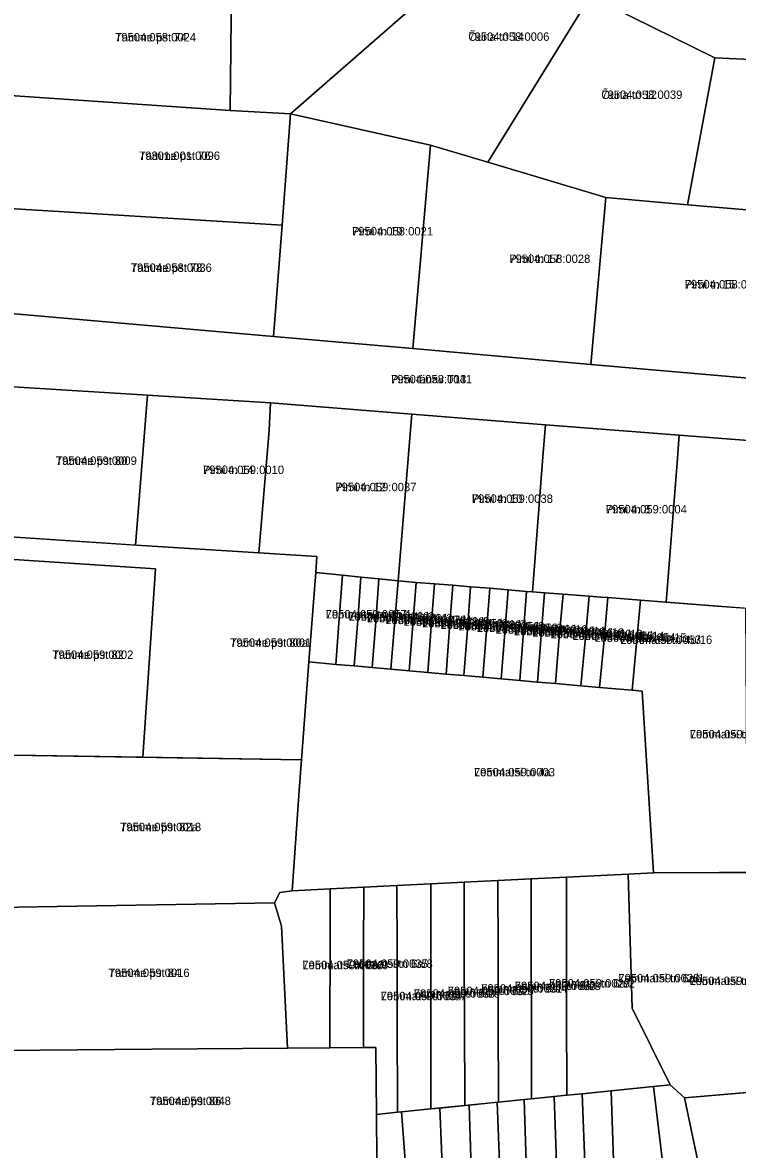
# Model space of a CAD drawing. Extents: x 643847 to 663718, y 6468443 to 6482775.
# Drawn here: x 657864.6 to 657992.5, y 6471569.9 to 6471771.7 of the extents above; entities that cross this region are included whole.
import ezdxf

# ---------------------------------------------------------------- set-up
doc = ezdxf.new("R2010")
doc.units = 0
for name, color, linetype in [('L_AADRESS', 7, 'Continuous'), ('PIIR', 7, 'Continuous'), ('TUNNUS', 7, 'Continuous')]:
    doc.layers.add(name, color=color, linetype=linetype)

msp = doc.modelspace()

# ---------------------------------------------------------------- linework, layer by layer
at = {"layer": 'PIIR'}
for points in [[(657952.3, 6471790.16), (657948.53, 6471786.87), (657912.51, 6471755.35), (657901.71, 6471755.95), (657901.93, 6471777.96), (657915.17, 6471787.18), (657938.44, 6471803.01), (657942.68, 6471805.89)], [(657966.11, 6471776.41), (657947.81, 6471746.66), (657937.56, 6471749.71), (657912.51, 6471755.35), (657948.53, 6471786.87), (657952.3, 6471790.16)], [(657861.29, 6471780.66), (657901.93, 6471777.96), (657901.71, 6471755.95), (657859.66, 6471758.77)], [(657968.91, 6471740.35), (657947.81, 6471746.66), (657966.11, 6471776.41), (657988.38, 6471765.35), (657983.51, 6471739.07)], [(658020.75, 6471763.87), (658024.55, 6471735.47), (657999.78, 6471737.65), (657983.51, 6471739.07), (657988.38, 6471765.35)], [(657858.3, 6471738.6), (657859.66, 6471758.77), (657901.71, 6471755.95), (657912.51, 6471755.35), (657911.01, 6471735.39)], [(657909.44, 6471715.48), (657911.01, 6471735.39), (657912.51, 6471755.35), (657937.56, 6471749.71), (657934.36, 6471713.29)], [(657934.36, 6471713.29), (657937.56, 6471749.71), (657947.81, 6471746.66), (657968.91, 6471740.35), (657966.25, 6471710.48)], [(657966.25, 6471710.48), (657968.91, 6471740.35), (657983.51, 6471739.07), (657999.78, 6471737.65), (657997.15, 6471707.76)], [(657909.44, 6471715.48), (657856.98, 6471720.08), (657858.3, 6471738.6), (657911.01, 6471735.39)], [(658028.68, 6471704.99), (658029.88, 6471694.09), (658005.95, 6471695.96), (657982.03, 6471697.81), (657958.1, 6471699.66), (657934.19, 6471701.58), (657908.89, 6471703.62), (657886.93, 6471704.97), (657856.07, 6471706.87), (657856.98, 6471720.08), (657909.44, 6471715.48), (657934.36, 6471713.29), (657966.25, 6471710.48), (657997.15, 6471707.76)], [(657856.07, 6471706.87), (657886.93, 6471704.97), (657884.79, 6471678.1), (657854.19, 6471680.14)], [(657908.89, 6471703.62), (657908.7, 6471698.65), (657906.85, 6471676.71), (657886.79, 6471677.97), (657884.79, 6471678.1), (657886.93, 6471704.97)], [(657934.19, 6471701.58), (657933.77, 6471696.54), (657931.78, 6471671.71), (657928.32, 6471672.06), (657925.09, 6471672.4), (657921.8, 6471672.73), (657917.01, 6471673.23), (657917.18, 6471676.05), (657906.85, 6471676.71), (657908.7, 6471698.65), (657908.89, 6471703.62)], [(657958.1, 6471699.66), (657957.71, 6471694.69), (657955.77, 6471669.77), (657954.71, 6471669.83), (657951.42, 6471670.12), (657948.13, 6471670.39), (657944.7, 6471670.66), (657941.52, 6471670.92), (657938.28, 6471671.18), (657934.95, 6471671.45), (657931.78, 6471671.71), (657933.77, 6471696.54), (657934.19, 6471701.58)], [(657982.03, 6471697.81), (657981.64, 6471692.83), (657979.71, 6471667.91), (657975.1, 6471668.27), (657969.28, 6471668.72), (657968, 6471668.81), (657965.93, 6471668.98), (657961.27, 6471669.34), (657957.92, 6471669.58), (657955.77, 6471669.77), (657957.71, 6471694.69), (657958.1, 6471699.66)], [(658005.95, 6471695.96), (658005.56, 6471690.97), (658003.62, 6471666.05), (657979.71, 6471667.91), (657981.64, 6471692.83), (657982.03, 6471697.81)], [(657854.19, 6471680.14), (657886.79, 6471677.97), (657906.85, 6471676.71), (657917.18, 6471676.05), (657917.01, 6471673.23), (657915.79, 6471657.2), (657914.46, 6471639.67), (657886.07, 6471640.14), (657888.31, 6471673.86), (657853.91, 6471676.15)], [(657853.91, 6471676.15), (657888.31, 6471673.86), (657886.07, 6471640.14), (657851.42, 6471640.71)], [(657921.8, 6471672.73), (657921.2, 6471664.96), (657920.58, 6471656.77), (657915.79, 6471657.2), (657917.01, 6471673.23)], [(657921.8, 6471672.73), (657925.09, 6471672.4), (657924.51, 6471664.67), (657923.89, 6471656.48), (657920.58, 6471656.77), (657921.2, 6471664.96)], [(657925.09, 6471672.4), (657928.32, 6471672.06), (657927.73, 6471664.4), (657927.12, 6471656.2), (657923.89, 6471656.48), (657924.51, 6471664.67)], [(657928.32, 6471672.06), (657931.78, 6471671.71), (657930.44, 6471655.91), (657927.12, 6471656.2), (657927.73, 6471664.4)], [(657931.78, 6471671.71), (657934.95, 6471671.45), (657934.36, 6471663.83), (657933.74, 6471655.62), (657930.44, 6471655.91)], [(657934.95, 6471671.45), (657938.28, 6471671.18), (657937.68, 6471663.57), (657937.07, 6471655.33), (657933.74, 6471655.62), (657934.36, 6471663.83)], [(657940.95, 6471663.28), (657940.32, 6471655.04), (657937.07, 6471655.33), (657937.68, 6471663.57), (657938.28, 6471671.18), (657941.52, 6471670.92)], [(657941.52, 6471670.92), (657944.7, 6471670.66), (657944.13, 6471662.99), (657943.49, 6471654.76), (657940.32, 6471655.04), (657940.95, 6471663.28)], [(657944.7, 6471670.66), (657948.13, 6471670.39), (657947.54, 6471662.71), (657946.92, 6471654.46), (657943.49, 6471654.76), (657944.13, 6471662.99)], [(657948.13, 6471670.39), (657951.42, 6471670.12), (657950.83, 6471662.43), (657950.2, 6471654.17), (657946.92, 6471654.46), (657947.54, 6471662.71)], [(657951.42, 6471670.12), (657954.71, 6471669.83), (657953.49, 6471653.86), (657950.2, 6471654.17), (657950.83, 6471662.43)], [(657954.71, 6471669.83), (657955.77, 6471669.77), (657957.92, 6471669.58), (657956.7, 6471653.57), (657953.49, 6471653.86)], [(657957.92, 6471669.58), (657961.27, 6471669.34), (657960.53, 6471661.62), (657959.89, 6471653.32), (657956.7, 6471653.57)], [(657961.27, 6471669.34), (657965.93, 6471668.98), (657965.19, 6471660.9), (657964.42, 6471652.92), (657959.89, 6471653.32), (657960.53, 6471661.62)], [(657965.93, 6471668.98), (657968, 6471668.81), (657969.28, 6471668.72), (657968.52, 6471660.52), (657967.77, 6471652.63), (657964.42, 6471652.92), (657965.19, 6471660.9)], [(657969.28, 6471668.72), (657975.1, 6471668.27), (657973.59, 6471652.12), (657967.77, 6471652.63), (657968.52, 6471660.52)], [(657993.88, 6471666.81), (657994.02, 6471648.2), (657994.1, 6471636.63), (657994.24, 6471619.48), (657989.23, 6471619.48), (657977.44, 6471619.45), (657975.43, 6471651.95), (657973.59, 6471652.12), (657975.1, 6471668.27), (657979.71, 6471667.91), (657988.87, 6471667.19)], [(657977.44, 6471619.45), (657972.88, 6471619.22), (657961.84, 6471618.68), (657955.55, 6471618.37), (657949.6, 6471618.07), (657943.54, 6471617.77), (657937.58, 6471617.47), (657931.52, 6471617.17), (657925.59, 6471616.88), (657919.61, 6471616.58), (657912.76, 6471616.24), (657914.06, 6471634.19), (657914.46, 6471639.67), (657915.79, 6471657.2), (657920.58, 6471656.77), (657923.89, 6471656.48), (657927.12, 6471656.2), (657930.44, 6471655.91), (657933.74, 6471655.62), (657937.07, 6471655.33), (657940.32, 6471655.04), (657943.49, 6471654.76), (657946.92, 6471654.46), (657950.2, 6471654.17), (657953.49, 6471653.86), (657956.7, 6471653.57), (657959.89, 6471653.32), (657964.42, 6471652.92), (657967.77, 6471652.63), (657973.59, 6471652.12), (657975.43, 6471651.95)], [(657851.42, 6471640.71), (657914.46, 6471639.67), (657914.06, 6471634.19), (657912.76, 6471616.24), (657910.57, 6471615.9), (657909.61, 6471614.05), (657849.5, 6471613.08)], [(657961.84, 6471618.68), (657961.87, 6471607.19), (657961.89, 6471594.88), (657961.92, 6471579.62), (657955.63, 6471578.99), (657955.6, 6471593.12), (657955.57, 6471604.88), (657955.55, 6471618.37)], [(657961.87, 6471607.19), (657961.84, 6471618.68), (657972.88, 6471619.22), (657973.64, 6471595.24), (657980.44, 6471581.49), (657977.44, 6471581.18), (657969.87, 6471580.42), (657964.69, 6471579.9), (657961.92, 6471579.62), (657961.89, 6471594.88)], [(657977.44, 6471619.45), (657994.24, 6471619.48), (657994.85, 6471580.16), (657983, 6471579.16), (657980.44, 6471581.49), (657973.64, 6471595.24), (657972.88, 6471619.22)], [(657910.57, 6471615.9), (657912.76, 6471616.24), (657919.61, 6471616.58), (657919.56, 6471605.27), (657919.51, 6471593.33), (657919.5, 6471588.11), (657911.97, 6471588.03), (657910.88, 6471609.89), (657909.61, 6471614.05)], [(657925.59, 6471616.88), (657925.58, 6471605.2), (657925.58, 6471593.4), (657925.57, 6471588.16), (657919.5, 6471588.11), (657919.51, 6471593.33), (657919.56, 6471605.27), (657919.61, 6471616.58)], [(657931.52, 6471617.17), (657931.56, 6471605.13), (657931.58, 6471593.37), (657931.64, 6471576.56), (657927.88, 6471576.18), (657927.77, 6471588.18), (657925.57, 6471588.16), (657925.58, 6471593.4), (657925.58, 6471605.2), (657925.59, 6471616.88)], [(657937.58, 6471617.47), (657937.59, 6471605.07), (657937.59, 6471593.28), (657937.59, 6471577.17), (657932.37, 6471576.63), (657931.64, 6471576.56), (657931.58, 6471593.37), (657931.56, 6471605.13), (657931.52, 6471617.17)], [(657943.54, 6471617.77), (657943.58, 6471605.01), (657943.61, 6471593.22), (657943.65, 6471577.78), (657937.59, 6471577.17), (657937.59, 6471593.28), (657937.59, 6471605.07), (657937.58, 6471617.47)], [(657949.6, 6471618.07), (657949.62, 6471604.94), (657949.66, 6471593.18), (657949.69, 6471578.38), (657943.65, 6471577.78), (657943.61, 6471593.22), (657943.58, 6471605.01), (657943.54, 6471617.77)], [(657955.55, 6471618.37), (657955.57, 6471604.88), (657955.6, 6471593.12), (657955.63, 6471578.99), (657954.29, 6471578.84), (657949.69, 6471578.38), (657949.66, 6471593.18), (657949.62, 6471604.94), (657949.6, 6471618.07)], [(657849.5, 6471613.08), (657909.61, 6471614.05), (657910.88, 6471609.89), (657911.97, 6471588.03), (657887.77, 6471587.84), (657847.52, 6471587.53)], [(657847.52, 6471587.53), (657887.77, 6471587.84), (657911.97, 6471588.03), (657919.5, 6471588.11), (657925.57, 6471588.16), (657927.77, 6471588.18), (657927.88, 6471576.18), (657927.93, 6471568.15), (657918.62, 6471568.07), (657887.92, 6471568.15), (657845.97, 6471567.52)], [(657970.71, 6471554.54), (657971.24, 6471538.44), (657966.25, 6471537.8), (657965.64, 6471554.39), (657965.21, 6471566.02), (657964.69, 6471579.9), (657969.87, 6471580.42), (657970.34, 6471566.19)], [(657977.44, 6471581.18), (657982.36, 6471539.86), (657971.24, 6471538.44), (657970.71, 6471554.54), (657970.34, 6471566.19), (657969.87, 6471580.42)], [(657997.29, 6471541.6), (657991.02, 6471540.88), (657983, 6471579.16), (657996.33, 6471580.28)], [(657945.87, 6471535.17), (657945.33, 6471551.29), (657944.94, 6471562.89), (657944.43, 6471577.85), (657949.47, 6471578.36), (657950.05, 6471563.01), (657950.48, 6471551.45), (657951.07, 6471535.83)], [(657951.07, 6471535.83), (657950.48, 6471551.45), (657950.05, 6471563.01), (657949.47, 6471578.36), (657949.69, 6471578.38), (657954.29, 6471578.84), (657954.78, 6471563.86), (657954.86, 6471561.53), (657955.64, 6471555.86), (657955.71, 6471553.4), (657956.2, 6471536.5)], [(657956.2, 6471536.5), (657955.71, 6471553.4), (657955.64, 6471555.86), (657954.86, 6471561.53), (657954.78, 6471563.86), (657954.29, 6471578.84), (657955.63, 6471578.99), (657959.66, 6471579.39), (657960.12, 6471565.83), (657960.52, 6471554.23), (657961.11, 6471537.13)], [(657961.11, 6471537.13), (657960.52, 6471554.23), (657960.12, 6471565.83), (657959.66, 6471579.39), (657961.92, 6471579.62), (657964.69, 6471579.9), (657965.21, 6471566.02), (657965.64, 6471554.39), (657966.25, 6471537.8)], [(657928.47, 6471532.9), (657927.94, 6471546.2), (657927.43, 6471558.77), (657927.05, 6471568.14), (657927.93, 6471568.15), (657927.88, 6471576.18), (657931.64, 6471576.56), (657932.37, 6471576.63), (657933.53, 6471560.83), (657933.59, 6471558.94), (657934.12, 6471552.73), (657934.25, 6471548.5), (657934.71, 6471533.72)], [(657934.71, 6471533.72), (657934.25, 6471548.5), (657934.12, 6471552.73), (657933.59, 6471558.94), (657933.53, 6471560.83), (657932.37, 6471576.63), (657937.59, 6471577.17), (657939.22, 6471577.33), (657939.83, 6471562.76), (657940.32, 6471551.12), (657941.09, 6471534.53)], [(657941.09, 6471534.53), (657940.32, 6471551.12), (657939.83, 6471562.76), (657939.22, 6471577.33), (657943.65, 6471577.78), (657944.43, 6471577.85), (657944.94, 6471562.89), (657945.33, 6471551.29), (657945.87, 6471535.17)]]:
    msp.add_lwpolyline(points, close=True, dxfattribs=at)
for points in [[(658084.71, 6471772.59), (658074.05, 6471771.01), (658040.59, 6471766.41), (658036.05, 6471764.29), (658020.75, 6471763.87), (657988.38, 6471765.35), (657966.11, 6471776.41)], [(657982.36, 6471539.86), (657977.44, 6471581.18), (657980.44, 6471581.49), (657983, 6471579.16), (657991.02, 6471540.88)]]:
    msp.add_lwpolyline(points, dxfattribs=at)

# ---------------------------------------------------------------- texts
at = {"layer": 'L_AADRESS'}
for s, p in [('Tamme pst 74', (657881.1, 6471768.3)), ('Õuna tn 14', (657944.31, 6471768.41)), ('Õuna tn 12', (657968.1, 6471758.01)), ('Tamme pst 76', (657885.38, 6471747.08)), ('Pirni tn 19', (657923.5, 6471733.56)), ('Pirni tn 17', (657951.63, 6471728.64)), ('Tamme pst 78', (657883.91, 6471727.04)), ('Pirni tn 15', (657983.02, 6471724.06)), ('Pirni tänav T13', (657930.46, 6471707.08)), ('Tamme pst 80', (657870.5, 6471692.49)), ('Pirni tn 14', (657896.84, 6471690.85)), ('Pirni tn 12', (657920.52, 6471687.77)), ('Pirni tn 10', (657944.94, 6471685.68)), ('Pirni tn 8', (657968.9, 6471683.79)), ('Lemmatsi tn 4b/1', (657918.79, 6471664.99)), ('Lemmatsi tn 4b/2', (657922.84, 6471664.6)), ('Lemmatsi tn 4b/3', (657926.11, 6471664.29)), ('Lemmatsi tn 4b/4', (657929.45, 6471663.97)), ('Lemmatsi tn 4b/5', (657932.7, 6471663.67)), ('Lemmatsi tn 4b/6', (657936.01, 6471663.39)), ('Lemmatsi tn 4b/7', (657939.3, 6471663.12)), ('Lemmatsi tn 4b/8', (657942.51, 6471662.84)), ('Lemmatsi tn 4b/9', (657945.81, 6471662.56)), ('Lemmatsi tn 4b/10', (657949.17, 6471662.28)), ('Lemmatsi tn 4b/11', (657952.46, 6471661.99)), ('Lemmatsi tn 4b/12', (657955.71, 6471661.72)), ('Lemmatsi tn 4b/13', (657958.99, 6471661.45)), ('Tamme pst 80a', (657901.69, 6471659.91)), ('Lemmatsi tn 4b/14', (657962.91, 6471661.13)), ('Lemmatsi tn 4b/15', (657966.85, 6471660.81)), ('Lemmatsi tn 4b/16', (657971.44, 6471660.43)), ('Tamme pst 82', (657869.87, 6471657.75)), ('Lemmatsi tn 4/7', (657983.92, 6471643.52)), ('Lemmatsi tn 4a', (657945.31, 6471636.72)), ('Tamme pst 82a', (657882, 6471626.9)), ('Tamme pst 84', (657879.94, 6471600.79)), ('Lemmatsi tn 6a/9', (657914.61, 6471602.19)), ('Lemmatsi tn 6a/8', (657922.55, 6471602.43)), ('Lemmatsi tn 6a/2', (657958.73, 6471598.91)), ('Lemmatsi tn 6a/1', (657971.14, 6471599.84)), ('Lemmatsi tn 6/8', (657983.87, 6471599.35)), ('Lemmatsi tn 6a/7', (657928.61, 6471596.64)), ('Lemmatsi tn 6a/6', (657934.56, 6471597.09)), ('Lemmatsi tn 6a/5', (657940.61, 6471597.55)), ('Lemmatsi tn 6a/4', (657946.61, 6471598)), ('Lemmatsi tn 6a/3', (657952.62, 6471598.45)), ('Tamme pst 86', (657887.32, 6471577.85))]:
    msp.add_text(s, height=1.5, dxfattribs=at).set_placement(p)
at = {"layer": 'TUNNUS'}
for s, p in [('79504:058:0024', (657881.1, 6471768.3)), ('79504:058:0006', (657944.31, 6471768.41)), ('79504:058:0039', (657968.1, 6471758.01)), ('79301:001:0096', (657885.38, 6471747.08)), ('79504:058:0021', (657923.5, 6471733.56)), ('79504:058:0028', (657951.63, 6471728.64)), ('79504:058:0036', (657883.91, 6471727.04)), ('79504:058:0037', (657983.02, 6471724.06)), ('79504:058:0041', (657930.46, 6471707.08)), ('79504:059:0009', (657870.5, 6471692.49)), ('79504:059:0010', (657896.84, 6471690.85)), ('79504:059:0037', (657920.52, 6471687.77)), ('79504:059:0038', (657944.94, 6471685.68)), ('79504:059:0004', (657968.9, 6471683.79)), ('79504:059:0057', (657918.79, 6471664.99)), ('79504:059:0063', (657922.84, 6471664.6)), ('79504:059:0061', (657926.11, 6471664.29)), ('79301:001:0378', (657929.45, 6471663.97)), ('79301:001:0388', (657932.7, 6471663.67)), ('79504:059:0050', (657936.01, 6471663.39)), ('79301:001:0690', (657939.3, 6471663.12)), ('79504:059:0056', (657942.51, 6471662.84)), ('79504:059:0059', (657945.81, 6471662.56)), ('79504:059:0062', (657949.17, 6471662.28)), ('79504:059:0068', (657952.46, 6471661.99)), ('79504:059:0066', (657955.71, 6471661.72)), ('79504:059:0069', (657958.99, 6471661.45)), ('79504:059:0001', (657901.69, 6471659.91)), ('79504:059:0055', (657962.91, 6471661.13)), ('79504:059:0054', (657966.85, 6471660.81)), ('79504:059:0053', (657971.44, 6471660.43)), ('79504:059:0002', (657869.87, 6471657.75)), ('79504:059:0058', (657983.92, 6471643.52)), ('79504:059:0003', (657945.31, 6471636.72)), ('79504:059:0018', (657882, 6471626.9)), ('79504:059:0016', (657879.94, 6471600.79)), ('79504:059:0036', (657914.61, 6471602.19)), ('79504:059:0035', (657922.55, 6471602.43)), ('79504:059:0029', (657958.73, 6471598.91)), ('79504:059:0028', (657971.14, 6471599.84)), ('79504:059:0027', (657983.87, 6471599.35)), ('79504:059:0033', (657934.56, 6471597.09)), ('79504:059:0032', (657940.61, 6471597.55)), ('79504:059:0031', (657946.61, 6471598)), ('79504:059:0030', (657952.62, 6471598.45)), ('79504:059:0034', (657928.61, 6471596.64)), ('79504:059:0048', (657887.32, 6471577.85))]:
    msp.add_text(s, height=1.5, dxfattribs=at).set_placement(p)

doc.saveas('drawing.dxf')
